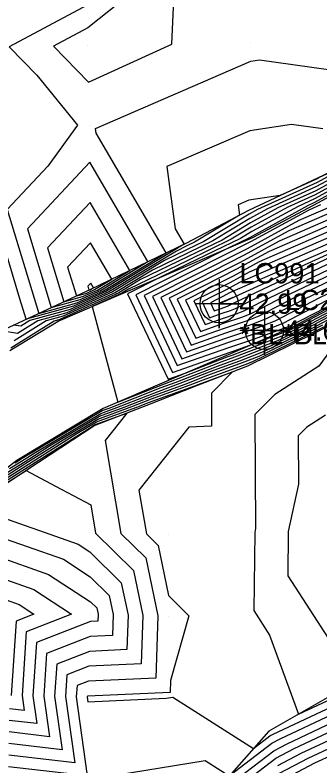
# Model space of a CAD drawing. Extents: x 2188792 to 2191981, y 386090 to 389710.
# Drawn here: x 2190140.8 to 2190178.3, y 387861.6 to 387953.9 of the extents above; entities that cross this region are included whole.
import ezdxf

# ---------------------------------------------------------------- set-up
doc = ezdxf.new("R2010")
doc.units = 0
for name, color, linetype in [('DTM Contours Major', 7, 'Continuous'), ('DTM Contours Minor', 7, 'Continuous'), ('Exist DTM Breakline Underwater', 7, 'Continuous'), ('Exist DTM Breakline Underwater Cogo Comment', 7, 'Continuous'), ('Exist DTM Breakline Underwater Cogo Elevation', 7, 'Continuous'), ('Exist DTM Breakline Underwater Cogo Number', 7, 'Continuous'), ('Exist DTM Breakline Underwater Cogo Point CELL', 7, 'Continuous'), ('Exist DTM QL2 LIDAR Elevation Point', 7, 'Continuous'), ('Exist DTM Regular Point Underwater CELL', 7, 'Continuous'), ('Exist DTM Regular Point Underwater Cogo Elevation', 7, 'Continuous'), ('Exist DTM Regular Point Underwater Cogo Number', 7, 'Continuous'), ('PH Exist DTM Breakline', 7, 'Continuous')]:
    doc.layers.add(name, color=color, linetype=linetype)

msp = doc.modelspace()

# ---------------------------------------------------------------- linework, layer by layer
at = {"layer": 'DTM Contours Major'}
for points in [[(2190179.234, 387934.025), (2190177.951, 387933.325), (2190170.609, 387929.99), (2190169.611, 387929.442), (2190164.015, 387926.058), (2190161.969, 387925.068), (2190159.19, 387923.722), (2190152.799, 387919.85), (2190147.153, 387917.275), (2190143.608, 387916.305), (2190141.093, 387914.725), (2190139.073, 387915.064)], [(2190184.293, 387934.48), (2190177.559, 387930.807), (2190176.867, 387930.492), (2190170.018, 387926.737), (2190169.65, 387926.514), (2190167.088, 387925.274), (2190162.284, 387922.851), (2190155.667, 387919.514), (2190160.184, 387909.951), (2190167.241, 387912.439), (2190167.874, 387912.648), (2190170.002, 387913.413), (2190174.637, 387915.205), (2190175.323, 387915.538), (2190181.724, 387918.921)], [(2190150.927, 387920.089), (2190154.916, 387922.506), (2190150.034, 387930.871), (2190144.791, 387925.275), (2190146.797, 387918.649), (2190149.228, 387919.314), (2190150.927, 387920.089)], [(2190185.528, 387930.702), (2190172.055, 387924.838), (2190168.057, 387922.644), (2190164.082, 387920.64), (2190160.758, 387918.963), (2190163.027, 387914.159), (2190166.572, 387915.409), (2190169.388, 387916.338), (2190170.827, 387916.909), (2190174.772, 387918.95), (2190187.655, 387925.086)], [(2190167.602, 387919.184), (2190165.955, 387918.468), (2190165.917, 387918.447), (2190165.88, 387918.428), (2190165.849, 387918.412), (2190165.87, 387918.367), (2190165.903, 387918.379), (2190165.93, 387918.388), (2190165.943, 387918.393), (2190165.981, 387918.412), (2190167.602, 387919.184)], [(2190139.517, 387897.411), (2190142.027, 387898.998), (2190145.04, 387900.903), (2190151.167, 387904.554), (2190154.235, 387905.68), (2190157.986, 387907.153), (2190161.714, 387908.511), (2190164.517, 387909.603), (2190168.791, 387911.149), (2190170.813, 387911.931), (2190177.058, 387914.963), (2190178.663, 387915.811)], [(2190178.981, 387904.678), (2190176.674, 387903.202), (2190175.623, 387902.15), (2190175.668, 387896.18), (2190174.413, 387890.341), (2190174.341, 387884.909), (2190179.78, 387876.537)], [(2190137.123, 387892.807), (2190148.564, 387888.789), (2190149.978, 387887.863), (2190153.869, 387884.026), (2190154.692, 387880.076), (2190154.548, 387875.815), (2190149.952, 387875.606), (2190145.92, 387874.033), (2190145.666, 387870.066), (2190146.581, 387863.487), (2190140.041, 387864.249)], [(2190167.818, 387858.582), (2190172.87, 387862.457), (2190175.122, 387863.64), (2190179.925, 387865.895)]]:
    msp.add_lwpolyline(points, dxfattribs=at)
at = {"layer": 'DTM Contours Minor'}
for points in [[(2190159.741, 387960.361), (2190159.527, 387960.18), (2190149.752, 387952.365), (2190145.531, 387950.115), (2190149.846, 387945.691), (2190160.076, 387950.378), (2190160.497, 387959.458), (2190160.426, 387960.173), (2190161.502, 387961.939), (2190159.741, 387960.361)], [(2190149.752, 387955.21), (2190140.061, 387950.046), (2190143.481, 387946.538), (2190148.473, 387940.365), (2190144.823, 387935.32), (2190139.837, 387929.999), (2190143.707, 387917.215), (2190148.398, 387918.499), (2190151.676, 387919.993), (2190159.372, 387924.657), (2190150.776, 387939.385), (2190150.697, 387939.981), (2190169.786, 387948.252), (2190170.884, 387948.414), (2190179.374, 387947.236), (2190181.243, 387947.61), (2190188.609, 387939.375), (2190190.398, 387940.232), (2190200.628, 387944.926), (2190201.48, 387945.169), (2190202.241, 387945.386), (2190208.525, 387947.281)], [(2190178.644, 387939.932), (2190174.81, 387940.464), (2190169.672, 387939.705), (2190159.475, 387935.287), (2190160.5, 387927.617), (2190161.6, 387925.732), (2190152.05, 387919.946), (2190147.983, 387918.091), (2190142.163, 387916.498), (2190141.399, 387919.019), (2190138.768, 387927.711)], [(2190186.437, 387937.696), (2190178.222, 387933.934), (2190178.029, 387933.829), (2190173.399, 387931.725), (2190169.558, 387931.158), (2190168.254, 387930.593), (2190168.424, 387929.315), (2190162.889, 387925.967), (2190161.946, 387925.511), (2190160.667, 387924.892), (2190152.425, 387919.898), (2190147.568, 387917.683), (2190142.606, 387916.325), (2190141.504, 387915.632), (2190140.618, 387915.781)], [(2190151.302, 387920.041), (2190157.144, 387923.581), (2190149.994, 387935.833), (2190142.314, 387927.637), (2190145.252, 387917.932), (2190148.813, 387918.906), (2190151.302, 387920.041)], [(2190181.257, 387934.207), (2190177.794, 387932.318), (2190173.112, 387930.191), (2190169.774, 387928.36), (2190166.269, 387926.241), (2190162.015, 387924.181), (2190156.236, 387921.383), (2190153.548, 387919.754), (2190146.322, 387916.459), (2190145.611, 387916.265), (2190140.273, 387912.911)], [(2190180.245, 387934.116), (2190177.873, 387932.822), (2190171.861, 387930.09), (2190169.692, 387928.901), (2190165.142, 387926.15), (2190161.992, 387924.624), (2190157.713, 387922.553), (2190153.173, 387919.802), (2190146.737, 387916.867), (2190144.609, 387916.285), (2190140.683, 387913.818)], [(2190182.269, 387934.298), (2190177.716, 387931.814), (2190174.364, 387930.291), (2190169.855, 387927.819), (2190167.396, 387926.332), (2190162.037, 387923.737), (2190154.759, 387920.214), (2190153.922, 387919.707), (2190150.294, 387918.052), (2190152.433, 387910.111), (2190153.435, 387906.288), (2190159.173, 387908.543), (2190159.9, 387908.808), (2190166.294, 387911.299), (2190167.824, 387911.852), (2190173.107, 387913.895), (2190176.017, 387915.308), (2190180.5, 387917.677)], [(2190183.281, 387934.389), (2190177.638, 387931.31), (2190175.615, 387930.391), (2190169.937, 387927.278), (2190168.523, 387926.423), (2190162.06, 387923.294), (2190158.691, 387921.663), (2190154.649, 387919.625), (2190159.615, 387909.109), (2190161.718, 387909.85), (2190166.887, 387911.864), (2190167.501, 387912.087), (2190173.872, 387914.55), (2190175.67, 387915.423), (2190181.112, 387918.299)], [(2190178.375, 387930.561), (2190176.934, 387929.934), (2190169.769, 387926.002), (2190162.644, 387922.409), (2190156.685, 387919.404), (2190160.753, 387910.792), (2190167.107, 387913.033), (2190169.669, 387913.878), (2190174.098, 387915.47), (2190174.734, 387915.723), (2190181.806, 387919.38)], [(2190180.163, 387930.596), (2190175.714, 387928.66), (2190169.341, 387925.163), (2190163.003, 387921.966), (2190157.703, 387919.294), (2190161.321, 387911.634), (2190166.973, 387913.627), (2190171.463, 387915.109), (2190173.758, 387916.019), (2190180.047, 387919.272)], [(2190181.951, 387930.632), (2190174.494, 387927.386), (2190168.913, 387924.323), (2190163.363, 387921.524), (2190158.722, 387919.184), (2190161.89, 387912.476), (2190166.84, 387914.221), (2190170.771, 387915.519), (2190172.781, 387916.316), (2190178.289, 387919.165), (2190185.072, 387922.396)], [(2190183.739, 387930.667), (2190173.274, 387926.112), (2190168.485, 387923.484), (2190163.722, 387921.082), (2190159.74, 387919.074), (2190162.458, 387913.317), (2190166.706, 387914.815), (2190170.079, 387915.928), (2190171.804, 387916.613), (2190176.531, 387919.057), (2190186.364, 387923.741)], [(2190187.316, 387930.737), (2190170.835, 387923.564), (2190167.629, 387921.805), (2190164.442, 387920.197), (2190161.776, 387918.853), (2190163.596, 387915.001), (2190166.438, 387916.003), (2190168.696, 387916.748), (2190169.85, 387917.206), (2190173.014, 387918.842), (2190188.947, 387926.431)], [(2190189.104, 387930.773), (2190169.615, 387922.29), (2190167.201, 387920.965), (2190164.801, 387919.755), (2190162.794, 387918.743), (2190164.164, 387915.842), (2190166.305, 387916.597), (2190168.005, 387917.158), (2190168.874, 387917.503), (2190171.256, 387918.735), (2190190.239, 387927.777)], [(2190190.892, 387930.808), (2190168.395, 387921.016), (2190166.773, 387920.126), (2190165.161, 387919.313), (2190163.812, 387918.633), (2190164.733, 387916.684), (2190166.171, 387917.191), (2190167.313, 387917.568), (2190167.897, 387917.8), (2190169.497, 387918.627), (2190191.531, 387929.122)], [(2190192.68, 387930.843), (2190167.175, 387919.742), (2190166.345, 387919.286), (2190165.52, 387918.87), (2190164.83, 387918.523), (2190165.301, 387917.525), (2190166.037, 387917.785), (2190166.621, 387917.978), (2190166.92, 387918.096), (2190167.739, 387918.52), (2190192.822, 387930.467)], [(2190150.553, 387920.137), (2190152.688, 387921.431), (2190150.075, 387925.909), (2190147.268, 387922.913), (2190148.342, 387919.366), (2190149.644, 387919.722), (2190150.553, 387920.137)], [(2190151.357, 387860.056), (2190164.196, 387862.167), (2190167.155, 387860.272), (2190172.395, 387864.291), (2190173.408, 387864.823), (2190179.856, 387867.85), (2190187.283, 387867.596), (2190189.794, 387868.016), (2190191.577, 387867.633), (2190200.002, 387869.428), (2190200.418, 387869.748), (2190206.701, 387871.633), (2190206.998, 387872.006), (2190210.829, 387876.807), (2190204.867, 387890.981), (2190205.17, 387896.911), (2190212.2, 387896.792), (2190231.217, 387913.445), (2190227.443, 387922.945), (2190232.778, 387921.959), (2190237.888, 387924.386), (2190239.849, 387924.533)], [(2190166.594, 387858.742), (2190172.632, 387863.374), (2190174.265, 387864.232), (2190179.89, 387866.872), (2190186.37, 387866.651), (2190189.827, 387867.228), (2190192.283, 387866.702), (2190199.746, 387868.292), (2190200.63, 387868.971), (2190206.779, 387870.816), (2190207.397, 387871.059), (2190213.967, 387872.973), (2190213.987, 387872.998), (2190206.311, 387891.247), (2190206.569, 387896.305), (2190212.565, 387896.204), (2190232.222, 387913.417), (2190229.155, 387921.136), (2190233.49, 387920.335), (2190237.643, 387922.307), (2190239.236, 387922.426)], [(2190150.179, 387920.185), (2190150.46, 387920.355), (2190150.116, 387920.946), (2190149.745, 387920.551), (2190149.887, 387920.083), (2190150.059, 387920.13), (2190150.179, 387920.185)], [(2190138.899, 387896.714), (2190142.456, 387898.963), (2190146.727, 387901.663), (2190150.998, 387904.208), (2190155.169, 387905.739), (2190157.59, 387906.69), (2190162.319, 387908.412), (2190163.924, 387909.038), (2190169.113, 387910.914), (2190170.048, 387911.276), (2190177.406, 387914.848), (2190178.051, 387915.189), (2190185.641, 387918.867)], [(2190140.755, 387898.806), (2190141.17, 387899.068), (2190141.668, 387899.383), (2190151.504, 387905.245), (2190152.367, 387905.561), (2190158.777, 387908.079), (2190160.505, 387908.709), (2190165.702, 387910.734), (2190168.146, 387911.618), (2190172.343, 387913.24), (2190176.364, 387915.193), (2190179.888, 387917.055)], [(2190140.136, 387898.109), (2190141.598, 387899.033), (2190143.354, 387900.143), (2190151.336, 387904.899), (2190153.301, 387905.62), (2190158.382, 387907.616), (2190161.11, 387908.61), (2190165.109, 387910.168), (2190168.468, 387911.383), (2190171.578, 387912.586), (2190176.711, 387915.078), (2190179.276, 387916.433)], [(2190179.525, 387912.547), (2190178.179, 387910.71), (2190172.758, 387907.241), (2190170.286, 387904.769), (2190170.392, 387890.733), (2190170.281, 387890.217), (2190170.154, 387880.617), (2190172.11, 387877.607), (2190175.651, 387867.863), (2190179.787, 387869.805)], [(2190138.28, 387896.017), (2190142.884, 387898.928), (2190148.413, 387902.423), (2190150.83, 387903.863), (2190156.103, 387905.798), (2190157.195, 387906.227), (2190162.924, 387908.313), (2190163.332, 387908.472), (2190167.565, 387910.004), (2190164.949, 387907.387), (2190164.979, 387903.328), (2190162.18, 387903.199), (2190158.24, 387898.22), (2190156.033, 387895.432), (2190156.952, 387890.062), (2190158.383, 387888.651), (2190159.668, 387882.482), (2190162.192, 387879.975), (2190159.931, 387872.026), (2190159.881, 387870.546), (2190149.747, 387870.086), (2190149.669, 387870.055), (2190149.664, 387869.978), (2190149.744, 387869.403), (2190159.387, 387869.841), (2190160.222, 387869.979), (2190170.116, 387863.642), (2190172.157, 387865.207), (2190172.552, 387865.415), (2190179.822, 387868.827)], [(2190137.661, 387895.32), (2190143.313, 387898.893), (2190150.099, 387903.183), (2190150.661, 387903.518), (2190154.549, 387904.944), (2190151.87, 387901.559), (2190153.829, 387890.117), (2190156.878, 387887.109), (2190158.363, 387879.985), (2190158.104, 387872.303), (2190149.815, 387871.926), (2190148.419, 387871.381), (2190148.331, 387870.007), (2190149.686, 387860.266), (2190140.003, 387861.394)], [(2190137.043, 387894.622), (2190142.174, 387897.866), (2190145.79, 387895.941), (2190150.111, 387893.642), (2190150.705, 387890.171), (2190155.374, 387885.568), (2190156.527, 387880.03), (2190156.326, 387874.059), (2190149.884, 387873.766), (2190147.17, 387872.707), (2190146.998, 387870.037), (2190148.134, 387861.877), (2190140.022, 387862.821)], [(2190137.769, 387890.088), (2190146.745, 387886.936), (2190150.036, 387884.781), (2190152.364, 387882.485), (2190152.857, 387880.121), (2190152.771, 387877.571), (2190150.02, 387877.446), (2190144.671, 387875.359), (2190144.333, 387870.095), (2190145.028, 387865.098), (2190140.06, 387865.676)], [(2190138.415, 387887.37), (2190144.926, 387885.083), (2190150.094, 387881.699), (2190150.859, 387880.944), (2190151.021, 387880.166), (2190150.993, 387879.328), (2190150.088, 387879.287), (2190143.421, 387876.685), (2190143, 387870.124), (2190143.476, 387866.708), (2190140.079, 387867.103)], [(2190139.061, 387884.651), (2190143.107, 387883.23), (2190147.751, 387880.188), (2190142.172, 387878.011), (2190141.667, 387870.153), (2190141.923, 387868.318), (2190140.099, 387868.531)], [(2190139.706, 387881.932), (2190141.288, 387881.377), (2190143.103, 387880.188), (2190140.922, 387879.338), (2190140.335, 387870.183)], [(2190173.108, 387861.54), (2190175.978, 387863.049), (2190179.959, 387864.917)], [(2190173.346, 387860.624), (2190176.835, 387862.457), (2190179.993, 387863.94)], [(2190173.584, 387859.707), (2190177.692, 387861.866), (2190180.027, 387862.962)]]:
    msp.add_lwpolyline(points, dxfattribs=at)
at = {"layer": 'Exist DTM Breakline Underwater'}
msp.add_lwpolyline([(2190165.897, 387918.407), (2190195.341, 387931.833), (2190217.185, 387940.432), (2190258.084, 387945.215), (2190309.218, 387932.714), (2190343.089, 387929.481), (2190375.21, 387918.126)], dxfattribs=at)
at = {"layer": 'Exist DTM Breakline Underwater Cogo Point CELL'}
msp.add_lwpolyline([(2190165.897, 387921.407), (2190165.897, 387915.407), (2190165.897, 387918.407), (2190168.897, 387918.407), (2190162.897, 387918.407)], dxfattribs=at)
msp.add_circle((2190165.897, 387918.407), 2.344, dxfattribs=at)
at = {"layer": 'Exist DTM QL2 LIDAR Elevation Point'}
for p, q in [((2190149.753, 387950.169), (2190149.753, 387950.169)), ((2190169.817, 387950.575), (2190169.817, 387950.575)), ((2190149.957, 387940.377), (2190149.957, 387940.377)), ((2190149.935, 387890.185), (2190149.935, 387890.185)), ((2190159.714, 387890.014), (2190159.714, 387890.014)), ((2190169.881, 387890.205), (2190169.881, 387890.205)), ((2190150.122, 387880.188), (2190150.122, 387880.188)), ((2190159.653, 387879.953), (2190159.653, 387879.953)), ((2190169.591, 387880.04), (2190169.591, 387880.04)), ((2190159.987, 387870.442), (2190159.987, 387870.442)), ((2190149.743, 387869.976), (2190149.743, 387869.976))]:
    msp.add_line(p, q, dxfattribs=at)
at = {"layer": 'Exist DTM Regular Point Underwater CELL'}
msp.add_lwpolyline([(2190171.463, 387918.109), (2190171.463, 387912.109), (2190171.463, 387915.109), (2190174.463, 387915.109), (2190168.463, 387915.109)], dxfattribs=at)
msp.add_circle((2190171.463, 387915.109), 2.344, dxfattribs=at)
at = {"layer": 'PH Exist DTM Breakline'}
for points in [[(2190109.829, 387900.589), (2190117.728, 387904.556), (2190125.627, 387908.523), (2190133.526, 387912.49), (2190141.824, 387916.341), (2190150.122, 387920.192), (2190161.927, 387925.89), (2190169.542, 387929.904), (2190178.043, 387933.918), (2190186.545, 387937.932), (2190190.139, 387940.444), (2190201.538, 387945.638), (2190208.488, 387947.473), (2190215.438, 387949.309), (2190222.388, 387951.144), (2190230.431, 387952.377), (2190238.473, 387953.61)], [(2190140.155, 387912.651), (2190146.114, 387916.254), (2190154.091, 387919.685), (2190162.069, 387923.115), (2190170.047, 387926.546), (2190177.519, 387930.544), (2190184.99, 387934.543), (2190192.462, 387938.541), (2190200.926, 387940.681), (2190209.39, 387942.822), (2190217.853, 387944.963), (2190226.317, 387947.103), (2190234.78, 387949.244), (2190243.244, 387951.384)], [(2190245.208, 387939.435), (2190237.07, 387937.362), (2190228.932, 387935.288), (2190220.794, 387933.215), (2190212.656, 387931.141), (2190204.518, 387929.068), (2190196.38, 387926.994), (2190189.289, 387923.199), (2190182.199, 387919.404), (2190175.109, 387915.609), (2190167.285, 387912.244), (2190159.46, 387908.88), (2190151.636, 387905.515), (2190141, 387899.082), (2190133.702, 387893.484)], [(2190301.394, 387927.26), (2190292.177, 387929.22), (2190282.959, 387931.179), (2190276.211, 387932.556), (2190269.463, 387933.933), (2190258.068, 387935.251), (2190247.423, 387935.199), (2190239.099, 387934.619), (2190229.273, 387929.952), (2190221.017, 387929.733), (2190212.76, 387929.514), (2190205.387, 387927.338), (2190198.014, 387925.162), (2190191.951, 387921.995), (2190185.888, 387918.828), (2190177.639, 387914.771), (2190169.39, 387910.713), (2190163.13, 387908.28), (2190156.87, 387905.846), (2190150.61, 387903.413), (2190143.688, 387898.862), (2190136.766, 387894.311)], [(2190200.229, 387870.44), (2190189.705, 387870.104), (2190179.773, 387870.205), (2190172.005, 387865.792), (2190165.891, 387858.834), (2190160.123, 387850.185), (2190152.636, 387841.522)]]:
    msp.add_lwpolyline(points, dxfattribs=at)

# ---------------------------------------------------------------- texts
at = {"layer": 'Exist DTM Breakline Underwater Cogo Comment'}
msp.add_text('*BL*BL 4007', height=2.5, dxfattribs=at).set_placement((2190168.397, 387913.407))
at = {"layer": 'Exist DTM Breakline Underwater Cogo Elevation'}
msp.add_text('42.99', height=2.5, dxfattribs=at).set_placement((2190168.397, 387917.157))
at = {"layer": 'Exist DTM Breakline Underwater Cogo Number'}
msp.add_text('LC991', height=2.5, dxfattribs=at).set_placement((2190168.397, 387920.907))
at = {"layer": 'Exist DTM Regular Point Underwater Cogo Elevation'}
msp.add_text('44.60', height=2.5, dxfattribs=at).set_placement((2190173.963, 387913.859))
at = {"layer": 'Exist DTM Regular Point Underwater Cogo Number'}
msp.add_text('LC226', height=2.5, dxfattribs=at).set_placement((2190173.963, 387917.609))

doc.saveas('drawing.dxf')
